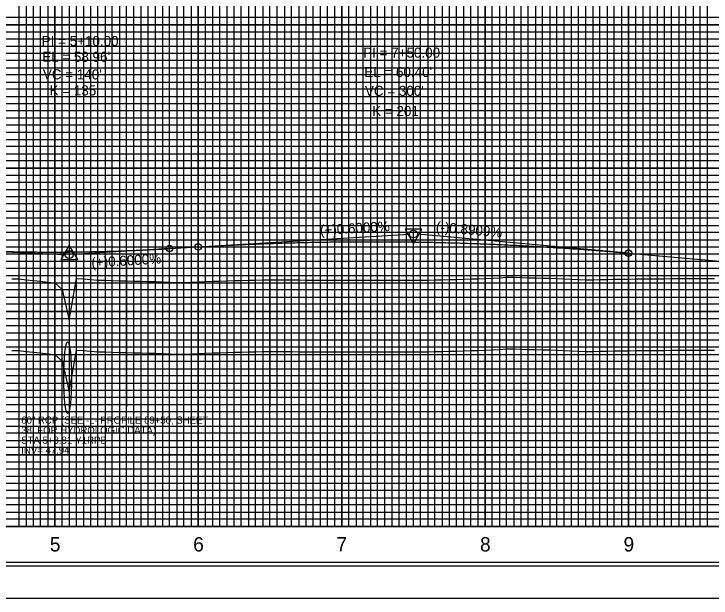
# Model space of a CAD drawing. Extents: x 2345490 to 2436403, y 465165 to 573888.
# Drawn here: x 2411366.8 to 2411852.8, y 549214.2 to 549621.7 of the extents above; entities that cross this region are included whole.
import ezdxf

# ---------------------------------------------------------------- set-up
doc = ezdxf.new("R2010")
doc.units = 0
for name, color, linetype in [('Old_Level_1', 7, 'Continuous'), ('Old_Level_18', 7, 'Continuous'), ('Old_Level_2', 7, 'Continuous'), ('Old_Level_3', 7, 'Continuous'), ('Old_Level_41', 7, 'Continuous'), ('Old_Level_42', 7, 'Continuous'), ('Old_Level_43', 7, 'Continuous'), ('Old_Level_50', 7, 'Continuous'), ('Old_Level_51', 7, 'Continuous'), ('Old_Level_57', 7, 'Continuous'), ('Old_Level_63', 7, 'Continuous')]:
    doc.layers.add(name, color=color, linetype=linetype)

msp = doc.modelspace()

# ---------------------------------------------------------------- linework, layer by layer
at = {"layer": 'Old_Level_1'}
for points in [[(2411365.325, 549386.821), (2411370.325, 549386.88175), (2411375.325, 549386.18075), (2411380.325, 549385.7585), (2411385.325, 549385.234), (2411390.325, 549384.65575), (2411395.325, 549384.07725)], [(2411395.325, 549384.07725), (2411400.325, 549379.41625), (2411405.325, 549358.13325), (2411410.325, 549387.023), (2411415.325, 549386.97825), (2411420.325, 549386.49075), (2411425.325, 549386.00325), (2411430.325, 549385.837), (2411435.325, 549385.70475), (2411440.325, 549385.57225), (2411445.325, 549385.43975), (2411450.325, 549385.30725), (2411455.325, 549385.175), (2411460.325, 549385.0425), (2411465.325, 549384.91), (2411470.325, 549384.773), (2411475.325, 549384.5905), (2411480.325, 549384.40825), (2411485.325, 549384.38375), (2411490.325, 549384.5775), (2411495.325, 549384.7715), (2411500.325, 549384.96525), (2411505.325, 549385.159), (2411510.325, 549385.353), (2411515.325, 549385.5345), (2411520.325, 549385.64225), (2411525.325, 549385.75025), (2411530.325, 549385.858), (2411535.325, 549385.966), (2411540.325, 549386.071), (2411545.325, 549386.0725), (2411550.325, 549386.074), (2411555.325, 549386.07575), (2411560.325, 549386.07475), (2411565.325, 549386.06175), (2411570.325, 549386.04875), (2411575.325, 549386.036), (2411580.325, 549386.023), (2411585.325, 549386.01), (2411590.325, 549385.99725), (2411595.325, 549385.98425), (2411600.325, 549385.968), (2411605.325, 549385.951), (2411610.325, 549385.93975), (2411615.325, 549385.9285), (2411620.325, 549385.91725), (2411625.325, 549385.906), (2411630.325, 549385.895), (2411635.325, 549385.8975), (2411640.325, 549385.9), (2411645.325, 549385.90275), (2411650.325, 549385.9055), (2411655.325, 549385.939), (2411660.325, 549386.08175), (2411665.325, 549386.22475), (2411670.325, 549386.36775), (2411675.325, 549386.51075), (2411680.325, 549386.65375), (2411685.325, 549386.79675), (2411690.325, 549386.93975), (2411695.325, 549387.12625), (2411700.325, 549387.40575), (2411705.325, 549387.6855), (2411710.325, 549387.965), (2411715.325, 549387.9255), (2411720.325, 549387.803), (2411725.325, 549387.6805), (2411730.325, 549387.55825), (2411735.325, 549387.4365), (2411740.325, 549387.27425), (2411745.325, 549387.05925), (2411750.325, 549386.8445), (2411755.325, 549386.63), (2411760.325, 549386.41575), (2411765.325, 549386.20175), (2411770.325, 549386.1195), (2411775.325, 549386.31775), (2411780.325, 549386.516), (2411785.325, 549386.62425), (2411790.325, 549386.67675), (2411795.325, 549386.729), (2411800.325, 549386.78125), (2411805.325, 549386.83325), (2411810.325, 549386.88525), (2411815.325, 549386.937), (2411820.325, 549386.98875), (2411825.325, 549387.054), (2411830.325, 549387.0735), (2411835.325, 549387.0935), (2411840.325, 549387.1135), (2411845.325, 549387.13375), (2411850.325, 549387.15375), (2411855.325, 549387.174)]]:
    msp.add_lwpolyline(points, dxfattribs=at)
at = {"layer": 'Old_Level_18'}
msp.add_lwpolyline([(2412345.325, 550289.1715), (2410845.325, 550289.1715), (2410845.325, 549239.1715), (2412345.325, 549239.1715)], close=True, dxfattribs=at)
at = {"layer": 'Old_Level_2'}
for p, q in [((2411495.325, 549459.17125), (2411642.58, 549468.00675)), ((2411795.325, 549454.80775), (2411648.06425, 549467.92725)), ((2411475.325, 549457.97125), (2411408.07025, 549453.93575)), ((2411475.325, 549457.97125), (2411495.325, 549459.17125)), ((2411335.325, 549456.834), (2411402.57775, 549453.89125)), ((2411795.325, 549454.80775), (2411945.325, 549441.444))]:
    msp.add_line(p, q, dxfattribs=at)
for points in [[(2411651.25075, 549471.456), (2411639.50825, 549471.4415), (2411645.39175, 549461.32325)], [(2411399.51925, 549450.32025), (2411411.26175, 549450.32025), (2411405.39075, 549460.446)]]:
    msp.add_lwpolyline(points, close=True, dxfattribs=at)
for centre, radius in [((2411645.325, 549468.1715), 2.75), ((2411645.325, 549468.1715), 2.75), ((2411475.325, 549457.97125), 2.25), ((2411495.325, 549459.17125), 2.25), ((2411405.325, 549453.77125), 2.75), ((2411405.325, 549453.77125), 2.75), ((2411795.325, 549454.80775), 2.25)]:
    msp.add_circle(centre, radius, dxfattribs=at)
for points in [[(2411495.325, 549459.17125), (2411501.325, 549459.5225), (2411507.325, 549459.8555), (2411513.325, 549460.17075), (2411519.325, 549460.46825), (2411525.325, 549460.74775), (2411531.325, 549461.00925), (2411537.325, 549461.253), (2411543.325, 549461.47875), (2411549.325, 549461.68675), (2411555.325, 549461.87675), (2411561.325, 549462.049), (2411567.325, 549462.20325), (2411573.325, 549462.3395), (2411579.325, 549462.458), (2411585.325, 549462.55875), (2411591.325, 549462.64125), (2411597.325, 549462.70625), (2411603.325, 549462.753), (2411609.325, 549462.782), (2411615.325, 549462.79325), (2411621.325, 549462.7865), (2411627.325, 549462.76175), (2411633.325, 549462.71925), (2411639.325, 549462.65875), (2411645.325, 549462.5805), (2411651.325, 549462.48425), (2411657.325, 549462.37025), (2411663.325, 549462.23825), (2411669.325, 549462.08825), (2411675.325, 549461.9205), (2411681.325, 549461.73475), (2411687.325, 549461.53125), (2411693.325, 549461.30975), (2411699.325, 549461.0705), (2411705.325, 549460.81325), (2411711.325, 549460.538), (2411717.325, 549460.245), (2411723.325, 549459.93425), (2411729.325, 549459.60525), (2411735.325, 549459.25875), (2411741.325, 549458.894), (2411747.325, 549458.5115), (2411753.325, 549458.11125), (2411759.325, 549457.693), (2411765.325, 549457.25675), (2411771.325, 549456.80275), (2411777.325, 549456.33075), (2411783.325, 549455.841), (2411789.325, 549455.33325), (2411795.325, 549454.80775)], [(2411335.325, 549456.834), (2411338.125, 549456.71425), (2411340.925, 549456.6005), (2411343.725, 549456.4925), (2411346.525, 549456.39025), (2411349.325, 549456.294), (2411352.125, 549456.2035), (2411354.925, 549456.11875), (2411357.725, 549456.03975), (2411360.525, 549455.96675), (2411363.325, 549455.8995), (2411366.125, 549455.838), (2411368.925, 549455.78225), (2411371.725, 549455.73225), (2411374.525, 549455.68825), (2411377.325, 549455.65), (2411380.125, 549455.6175), (2411382.925, 549455.591), (2411385.725, 549455.57), (2411388.525, 549455.555), (2411391.325, 549455.54575), (2411394.125, 549455.5425), (2411396.925, 549455.545), (2411399.725, 549455.553), (2411402.525, 549455.56725), (2411405.325, 549455.587), (2411408.125, 549455.61275), (2411410.925, 549455.644), (2411413.725, 549455.6815), (2411416.525, 549455.7245), (2411419.325, 549455.77325), (2411422.125, 549455.828), (2411424.925, 549455.8885), (2411427.725, 549455.955), (2411430.525, 549456.027), (2411433.325, 549456.105), (2411436.125, 549456.18875), (2411438.925, 549456.27825), (2411441.725, 549456.37375), (2411444.525, 549456.475), (2411447.325, 549456.58175), (2411450.125, 549456.69475), (2411452.925, 549456.81325), (2411455.725, 549456.93775), (2411458.525, 549457.068), (2411461.325, 549457.204), (2411464.125, 549457.34575), (2411466.925, 549457.4935), (2411469.725, 549457.647), (2411472.525, 549457.80625), (2411475.325, 549457.97125)]]:
    msp.add_spline(points, degree=3, dxfattribs=at)
at = {"layer": 'Old_Level_3'}
msp.add_ellipse((2411404.25373, 549367.85494), major_axis=(0, 25), ratio=0.106994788, dxfattribs=at)
at = {"layer": 'Old_Level_41'}
msp.add_line((2412345.325, 549264.1715), (2410845.325, 549264.1715), dxfattribs=at)
for points in [[(2411370.325, 550289.1715), (2411370.325, 549264.1715), (2411420.325, 549264.1715), (2411420.325, 550289.1715)], [(2411395.325, 550289.1715), (2411395.325, 549264.1715), (2411445.325, 549264.1715), (2411445.325, 550289.1715)], [(2411470.325, 550289.1715), (2411470.325, 549264.1715), (2411520.325, 549264.1715), (2411520.325, 550289.1715)], [(2411495.325, 550289.1715), (2411495.325, 549264.1715), (2411545.325, 549264.1715), (2411545.325, 550289.1715)], [(2411570.325, 550289.1715), (2411570.325, 549264.1715), (2411620.325, 549264.1715), (2411620.325, 550289.1715)], [(2411595.325, 550289.1715), (2411595.325, 549264.1715), (2411645.325, 549264.1715), (2411645.325, 550289.1715)], [(2411670.325, 550289.1715), (2411670.325, 549264.1715), (2411720.325, 549264.1715), (2411720.325, 550289.1715)], [(2411695.325, 550289.1715), (2411695.325, 549264.1715), (2411745.325, 549264.1715), (2411745.325, 550289.1715)], [(2411770.325, 550289.1715), (2411770.325, 549264.1715), (2411820.325, 549264.1715), (2411820.325, 550289.1715)], [(2411795.325, 550289.1715), (2411795.325, 549264.1715), (2411845.325, 549264.1715), (2411845.325, 550289.1715)], [(2412345.325, 549614.1715), (2410845.325, 549614.1715), (2410845.325, 549664.1715), (2412345.325, 549664.1715)], [(2412345.325, 549589.1715), (2410845.325, 549589.1715), (2410845.325, 549539.1715), (2412345.325, 549539.1715)], [(2412345.325, 549514.1715), (2410845.325, 549514.1715), (2410845.325, 549564.1715), (2412345.325, 549564.1715)], [(2412345.325, 549489.1715), (2410845.325, 549489.1715), (2410845.325, 549439.1715), (2412345.325, 549439.1715)], [(2412345.325, 549389.1715), (2410845.325, 549389.1715), (2410845.325, 549339.1715), (2412345.325, 549339.1715)], [(2412345.325, 549314.1715), (2410845.325, 549314.1715), (2410845.325, 549364.1715), (2412345.325, 549364.1715)], [(2412345.325, 549289.1715), (2410845.325, 549289.1715)]]:
    msp.add_lwpolyline(points, dxfattribs=at)
at = {"layer": 'Old_Level_42'}
msp.add_lwpolyline([(2412345.325, 549414.1715), (2410845.325, 549414.1715), (2410845.325, 549464.1715), (2412345.325, 549464.1715)], dxfattribs=at)
at = {"layer": 'Old_Level_43'}
for points in [[(2411365.325, 550289.1715), (2411375.325, 550289.1715), (2411375.325, 549264.1715)], [(2411380.325, 550289.1715), (2411380.325, 549264.1715), (2411385.325, 549264.1715), (2411385.325, 550289.1715), (2411390.325, 550289.1715), (2411390.325, 549264.1715), (2411400.325, 549264.1715), (2411400.325, 550289.1715), (2411405.325, 550289.1715), (2411405.325, 549264.1715), (2411410.325, 549264.1715), (2411410.325, 550289.1715), (2411415.325, 550289.1715), (2411415.325, 549264.1715)], [(2411425.325, 549264.1715), (2411425.325, 550289.1715)], [(2411430.325, 550289.1715), (2411430.325, 549264.1715), (2411435.325, 549264.1715), (2411435.325, 550289.1715)], [(2411440.325, 550289.1715), (2411440.325, 549264.1715), (2411450.325, 549264.1715), (2411450.325, 550289.1715)], [(2411455.325, 550289.1715), (2411455.325, 549264.1715), (2411455.325, 549264.1715), (2411460.325, 549264.1715), (2411460.325, 550289.1715)], [(2411465.325, 550289.1715), (2411465.325, 549264.1715), (2411475.325, 549264.1715), (2411475.325, 550289.1715)], [(2411480.325, 550289.1715), (2411480.325, 549264.1715), (2411485.325, 549264.1715), (2411485.325, 550289.1715)], [(2411490.325, 550289.1715), (2411490.325, 549264.1715), (2411500.325, 549264.1715), (2411500.325, 550289.1715)], [(2411505.325, 550289.1715), (2411505.325, 549264.1715), (2411510.325, 549264.1715), (2411510.325, 550289.1715)], [(2411515.325, 550289.1715), (2411515.325, 549264.1715), (2411525.325, 549264.1715), (2411525.325, 550289.1715)], [(2411530.325, 550289.1715), (2411530.325, 549264.1715), (2411535.325, 549264.1715), (2411535.325, 550289.1715)], [(2411540.325, 550289.1715), (2411540.325, 549264.1715), (2411550.325, 549264.1715), (2411550.325, 550289.1715)], [(2411555.325, 550289.1715), (2411555.325, 549264.1715), (2411560.325, 549264.1715), (2411560.325, 550289.1715)], [(2411565.325, 550289.1715), (2411565.325, 549264.1715), (2411575.325, 549264.1715), (2411575.325, 550289.1715)], [(2411580.325, 550289.1715), (2411580.325, 549264.1715), (2411585.325, 549264.1715), (2411585.325, 550289.1715)], [(2411590.325, 550289.1715), (2411590.325, 549264.1715), (2411600.325, 549264.1715), (2411600.325, 550289.1715)], [(2411605.325, 550289.1715), (2411605.325, 549264.1715)], [(2411605.325, 549264.1715), (2411610.325, 549264.1715), (2411610.325, 550288.5715)], [(2411615.325, 550288.5715), (2411615.325, 549264.1715), (2411625.325, 549264.1715), (2411625.325, 550289.1715)], [(2411630.325, 550289.1715), (2411630.325, 549264.1715), (2411635.325, 549264.1715), (2411635.325, 550289.1715)], [(2411640.325, 550289.1715), (2411640.325, 549264.1715), (2411650.325, 549264.1715), (2411650.325, 550289.1715)], [(2411655.325, 550289.1715), (2411655.325, 549264.1715), (2411660.325, 549264.1715), (2411660.325, 550289.1715)], [(2411665.325, 550289.1715), (2411665.325, 549264.1715), (2411675.325, 549264.1715), (2411675.325, 550289.1715)], [(2411680.325, 550289.1715), (2411680.325, 549264.1715), (2411685.325, 549264.1715), (2411685.325, 550289.1715)], [(2411690.325, 550289.1715), (2411690.325, 549264.1715), (2411700.325, 549264.1715), (2411700.325, 550289.1715)], [(2411705.325, 550289.1715), (2411705.325, 549264.1715), (2411710.325, 549264.1715), (2411710.325, 550289.1715)], [(2411715.325, 550289.1715), (2411715.325, 549264.1715), (2411725.325, 549264.1715), (2411725.325, 550289.1715)], [(2411730.325, 550289.1715), (2411730.325, 549264.1715), (2411735.325, 549264.1715), (2411735.325, 550289.1715)], [(2411740.325, 550289.1715), (2411740.325, 549264.1715), (2411750.325, 549264.1715), (2411750.325, 550289.1715)], [(2411755.325, 550289.1715), (2411755.325, 549264.1715), (2411760.325, 549264.1715), (2411760.325, 550289.1715)], [(2411765.325, 550289.1715), (2411765.325, 549264.1715), (2411775.325, 549264.1715), (2411775.325, 550289.1715)], [(2411780.325, 550289.1715), (2411780.325, 549264.1715), (2411785.325, 549264.1715), (2411785.325, 550289.1715)], [(2411790.325, 550289.1715), (2411790.325, 549264.1715), (2411800.325, 549264.1715), (2411800.325, 550289.1715)], [(2411805.325, 550289.1715), (2411805.325, 549264.1715), (2411810.325, 549264.1715), (2411810.325, 550289.1715)], [(2411815.325, 550289.1715), (2411815.325, 549264.1715), (2411825.325, 549264.1715), (2411825.325, 550289.1715)], [(2411830.325, 550289.1715), (2411830.325, 549264.1715), (2411835.325, 549264.1715), (2411835.325, 550289.1715)], [(2411840.325, 550289.1715), (2411840.325, 549264.1715), (2411850.325, 549264.1715), (2411850.325, 550289.1715)], [(2412295.325, 549619.1715), (2410895.325, 549619.1715), (2410895.325, 549609.1715), (2412295.325, 549609.1715)], [(2412295.325, 549604.1715), (2410895.325, 549604.1715), (2410895.325, 549599.1715), (2412295.325, 549599.1715)], [(2412295.325, 549594.1715), (2410895.325, 549594.1715), (2410895.325, 549584.1715), (2412295.325, 549584.1715)], [(2412295.325, 549579.1715), (2410895.325, 549579.1715), (2410895.325, 549574.1715), (2412295.325, 549574.1715)], [(2412295.325, 549569.1715), (2410895.325, 549569.1715), (2410895.325, 549559.1715), (2412295.325, 549559.1715)], [(2412295.325, 549554.1715), (2410895.325, 549554.1715), (2410895.325, 549549.1715), (2412295.325, 549549.1715)], [(2412295.325, 549544.1715), (2410895.325, 549544.1715), (2410895.325, 549534.1715), (2412295.325, 549534.1715)], [(2412295.325, 549529.1715), (2410895.325, 549529.1715), (2410895.325, 549524.1715), (2412295.325, 549524.1715)], [(2412295.325, 549519.1715), (2410895.325, 549519.1715), (2410895.325, 549509.1715), (2412295.325, 549509.1715)], [(2412295.325, 549504.1715), (2410895.325, 549504.1715), (2410895.325, 549499.1715), (2412295.325, 549499.1715)], [(2412295.325, 549494.1715), (2410895.325, 549494.1715), (2410895.325, 549484.1715), (2412295.325, 549484.1715)], [(2412295.325, 549479.1715), (2410895.325, 549479.1715), (2410895.325, 549474.1715), (2412295.325, 549474.1715)], [(2412295.325, 549469.1715), (2410895.325, 549469.1715)], [(2410895.325, 549459.1715), (2412295.325, 549459.1715)], [(2412295.325, 549454.1715), (2410895.325, 549454.1715), (2410895.325, 549449.1715), (2412295.325, 549449.1715)], [(2412295.325, 549444.1715), (2410895.325, 549444.1715)], [(2410895.325, 549434.1715), (2412295.325, 549434.1715)], [(2412295.325, 549429.1715), (2410895.325, 549429.1715), (2410895.325, 549424.1715), (2412295.325, 549424.1715)], [(2412295.325, 549419.1715), (2410895.325, 549419.1715), (2410895.325, 549409.1715), (2412295.325, 549409.1715)], [(2412295.325, 549404.1715), (2410895.325, 549404.1715), (2410895.325, 549399.1715), (2412295.325, 549399.1715)], [(2412295.325, 549394.1715), (2410895.325, 549394.1715), (2410895.325, 549384.1715), (2412295.325, 549384.1715)], [(2412295.325, 549379.1715), (2410895.325, 549379.1715), (2410895.325, 549374.1715), (2412295.325, 549374.1715)], [(2412295.325, 549369.1715), (2410895.325, 549369.1715), (2410895.325, 549359.1715), (2412295.325, 549359.1715)], [(2412295.325, 549354.1715), (2410895.325, 549354.1715), (2410895.325, 549349.1715), (2412295.325, 549349.1715)], [(2412295.325, 549344.1715), (2410895.325, 549344.1715), (2410895.325, 549334.1715), (2412295.325, 549334.1715)], [(2412295.325, 549329.1715), (2410895.325, 549329.1715), (2410895.325, 549324.1715), (2412295.325, 549324.1715)], [(2412295.325, 549319.1715), (2410895.325, 549319.1715), (2410895.325, 549309.1715), (2412295.325, 549309.1715)], [(2412295.325, 549304.1715), (2410895.325, 549304.1715), (2410895.325, 549299.1715), (2412295.325, 549299.1715)], [(2412295.325, 549294.1715), (2410895.325, 549294.1715), (2410895.325, 549284.1715), (2412295.325, 549284.1715)], [(2412295.325, 549279.1715), (2410895.325, 549279.1715), (2410895.325, 549274.1715), (2412295.325, 549274.1715)], [(2412295.325, 549269.1715), (2410895.325, 549269.1715)]]:
    msp.add_lwpolyline(points, dxfattribs=at)
at = {"layer": 'Old_Level_50'}
msp.add_lwpolyline([(2412357.825, 550291.7215), (2410691.325, 550291.7215), (2410691.325, 549236.6215), (2412357.825, 549236.6215)], close=True, dxfattribs=at)
at = {"layer": 'Old_Level_51'}
msp.add_lwpolyline([(2412362.325, 550314.1715), (2410678.325, 550314.1715), (2410678.325, 549214.1715), (2412362.325, 549214.1715)], close=True, dxfattribs=at)
at = {"layer": 'Old_Level_57'}
for p, q in [((2411395.32475, 549264.27175), (2411395.32475, 549814.27175)), ((2411395.32475, 549264.17175), (2411395.32475, 549814.17175)), ((2411495.32475, 549264.27175), (2411495.32475, 549814.27175)), ((2411495.32475, 549264.17175), (2411495.32475, 549814.17175)), ((2411595.32475, 549264.27175), (2411595.32475, 549814.27175)), ((2411595.32475, 549264.17175), (2411595.32475, 549814.17175)), ((2411695.32475, 549264.27175), (2411695.32475, 549814.27175)), ((2411695.32475, 549264.17175), (2411695.32475, 549814.17175)), ((2411795.32475, 549264.27175), (2411795.32475, 549814.27175)), ((2411795.32475, 549264.17175), (2411795.32475, 549814.17175)), ((2410845.32525, 549614.17175), (2414495.32475, 549614.17175)), ((2410845.32525, 549564.17175), (2414495.32475, 549564.17175)), ((2410845.32525, 549514.17175), (2414495.32475, 549514.17175)), ((2410845.32525, 549464.17175), (2414495.32475, 549464.17175)), ((2410845.32525, 549414.17175), (2414495.32475, 549414.17175)), ((2410845.32525, 549364.17175), (2414495.32475, 549364.17175)), ((2410845.325, 549314.17175), (2414495.32475, 549314.17175)), ((2410845.32525, 549264.17175), (2414495.32475, 549264.17175))]:
    msp.add_line(p, q, dxfattribs=at)
at = {"layer": 'Old_Level_63'}
for p, q in [((2411395.325, 549460.8815), (2411395.325, 549617.98925)), ((2411445.325, 549463.7315), (2411445.325, 549617.98925)), ((2411495.325, 549468.1715), (2411495.325, 549617.98925)), ((2411545.325, 549469.0115), (2411545.325, 549617.98925)), ((2411395.325, 549453.7115), (2411395.325, 549347.5485)), ((2411445.325, 549452.6915), (2411445.325, 549347.5485)), ((2411495.325, 549452.8015), (2411495.325, 549347.5485)), ((2411545.325, 549452.5915), (2411545.325, 549347.5485)), ((2410895.325, 549264.1715), (2414450.7345, 549264.1715))]:
    msp.add_line(p, q, dxfattribs=at)
for points in [[(2411395.325, 549434.07725), (2411400.325, 549429.41625), (2411405.325, 549408.13325), (2411410.325, 549437.023), (2411415.325, 549436.97825), (2411420.325, 549436.49075), (2411425.325, 549436.00325), (2411430.325, 549435.837), (2411435.325, 549435.70475), (2411440.325, 549435.57225), (2411445.325, 549435.43975), (2411450.325, 549435.30725), (2411455.325, 549435.175), (2411460.325, 549435.0425), (2411465.325, 549434.91), (2411470.325, 549434.773), (2411475.325, 549434.5905), (2411480.325, 549434.40825), (2411485.325, 549434.38375), (2411490.325, 549434.5775), (2411495.325, 549434.7715), (2411500.325, 549434.96525), (2411505.325, 549435.159), (2411510.325, 549435.353), (2411515.325, 549435.5345), (2411520.325, 549435.64225), (2411525.325, 549435.75025), (2411530.325, 549435.858), (2411535.325, 549435.966), (2411540.325, 549436.071), (2411545.325, 549436.0725), (2411550.325, 549436.074), (2411555.325, 549436.07575), (2411560.325, 549436.07475), (2411565.325, 549436.06175), (2411570.325, 549436.04875), (2411575.325, 549436.036), (2411580.325, 549436.023), (2411585.325, 549436.01), (2411590.325, 549435.99725), (2411595.325, 549435.98425), (2411600.325, 549435.968), (2411605.325, 549435.951), (2411610.325, 549435.93975), (2411615.325, 549435.9285), (2411620.325, 549435.91725), (2411625.325, 549435.906), (2411630.325, 549435.895), (2411635.325, 549435.8975), (2411640.325, 549435.9), (2411645.325, 549435.90275), (2411650.325, 549435.9055), (2411655.325, 549435.939), (2411660.325, 549436.08175), (2411665.325, 549436.22475), (2411670.325, 549436.36775), (2411675.325, 549436.51075), (2411680.325, 549436.65375), (2411685.325, 549436.79675), (2411690.325, 549436.93975), (2411695.325, 549437.12625), (2411700.325, 549437.40575), (2411705.325, 549437.6855), (2411710.325, 549437.965), (2411715.325, 549437.9255), (2411720.325, 549437.803), (2411725.325, 549437.6805), (2411730.325, 549437.55825), (2411735.325, 549437.4365), (2411740.325, 549437.27425), (2411745.325, 549437.05925), (2411750.325, 549436.8445), (2411755.325, 549436.63), (2411760.325, 549436.41575), (2411765.325, 549436.20175), (2411770.325, 549436.1195), (2411775.325, 549436.31775), (2411780.325, 549436.516), (2411785.325, 549436.62425), (2411790.325, 549436.67675), (2411795.325, 549436.729), (2411800.325, 549436.78125), (2411805.325, 549436.83325), (2411810.325, 549436.88525), (2411815.325, 549436.937), (2411820.325, 549436.98875), (2411825.325, 549437.054), (2411830.325, 549437.0735), (2411835.325, 549437.0935), (2411840.325, 549437.1135), (2411845.325, 549437.13375), (2411850.325, 549437.15375), (2411855.325, 549437.174)], [(2411365.325, 549436.821), (2411370.325, 549436.88175), (2411375.325, 549436.18075), (2411380.325, 549435.7585), (2411385.325, 549435.234), (2411390.325, 549434.65575), (2411395.325, 549434.07725)]]:
    msp.add_lwpolyline(points, dxfattribs=at)

# ---------------------------------------------------------------- texts
at = {"layer": 'Old_Level_1'}
for s, p in [('5', (2411391.8235, 549246.6715)), ('6', (2411491.7645, 549246.6715)), ('7', (2411591.622, 549246.6715)), ('8', (2411691.748, 549246.6715)), ('9', (2411791.79025, 549246.6715))]:
    msp.add_text(s, height=10, dxfattribs=at).set_placement(p)
at = {"layer": 'Old_Level_2'}
for s, height, p in [('PI = 5+10.00', 7.0000005, (2411386.14825, 549599.28925)), ('PI = 7+50.00', 7.0000005, (2411610.325, 549591.1715)), ("EL = 58.96'", 7.0000005, (2411386.508, 549588.28225)), ("EL = 60.40'", 7.0000005, (2411611.0445, 549577.64625)), ("VC = 140'", 7.000001, (2411386.98475, 549576.002)), ('K = 135', 7.000001, (2411391.65975, 549564.82075)), ("VC = 300'", 7.000001, (2411611.521, 549564.50925)), ('K = 201', 7.000001, (2411616.55575, 549550.45075))]:
    msp.add_text(s, height=height, dxfattribs=at).set_placement(p)
for s, rotation, p in [('(+)0.6000%', 3.4336306, (2411580.408, 549467.28175)), ('(-)0.8909%', 354.9089083, (2411660.7875, 549469.8055)), ('(+)0.6000%', 3.4336306, (2411421.04275, 549444.696))]:
    msp.add_text(s, height=7.000001, rotation=rotation, dxfattribs=at).set_placement(p)
at = {"layer": 'Old_Level_3'}
for s, height, p in [('60" RCP (SEE -L- PROFILE 69+50, SHEET ', 4.9999995, (2411371.9049, 549335.82635)), ('38, FOR HYDROLOGIC DATA)', 4.9999995, (2411371.9049, 549328.82635)), ('STA 5+8.81-Y1RPB-', 4.9999995, (2411371.9049, 549321.82635)), ('INV= 47.94', 4.999999, (2411371.9049, 549314.82635))]:
    msp.add_text(s, height=height, dxfattribs=at).set_placement(p)

doc.saveas('drawing.dxf')
